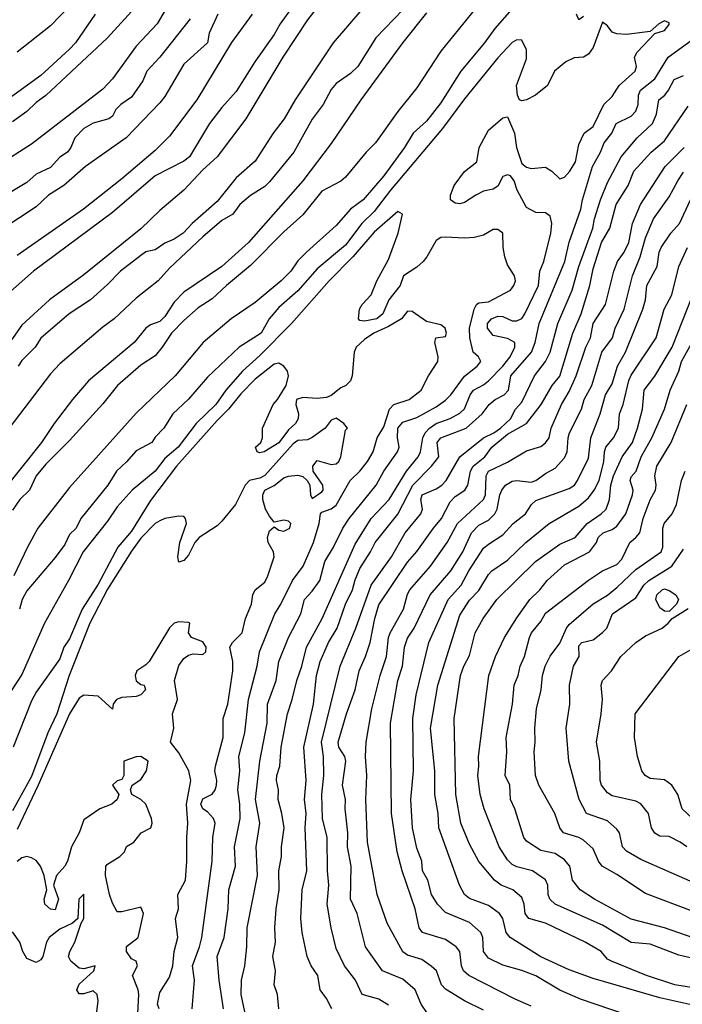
# Model space of a CAD drawing. Header units: metres. Extents: x -46681 to -43747, y -240911 to -237677.
# Tile 819 of 1056: x -44587 to -44517, y -239416 to -239313. Entities that reach past the tile are written whole.
import ezdxf

# ---------------------------------------------------------------- set-up
doc = ezdxf.new("R2010")
doc.units = ezdxf.units.M
doc.layers.add('CONTOUR_INDEX', color=1, linetype='Continuous')
doc.layers.add('CONTOUR_INTER', color=3, linetype='Continuous')

msp = doc.modelspace()

# ---------------------------------------------------------------- linework, layer by layer
at = {"layer": 'CONTOUR_INDEX'}
for points, elevation in [([(-44579.52, -239309.02), (-44583.6, -239313.26), (-44587.1, -239316.01)], 100), ([(-44546.6, -239311.57), (-44549.44, -239314.52), (-44551.31, -239317.52), (-44552.1, -239318.26), (-44553.6, -239319.31), (-44554.1, -239319.94), (-44554.97, -239321.52), (-44556.1, -239323.05), (-44558.03, -239326.52), (-44560.6, -239329.64), (-44561.1, -239330.14), (-44562.6, -239331.06), (-44563.71, -239332.02), (-44564.45, -239333.02), (-44565.6, -239333.71), (-44567.6, -239335.4), (-44571.1, -239338.72), (-44572.29, -239340.02), (-44574.6, -239341.87), (-44576.9, -239344.02), (-44578.1, -239344.9), (-44582.6, -239348.77), (-44583.6, -239349.81), (-44589.12, -239357.02)], 90), ([(-44566.02, -239312.02), (-44566.93, -239314.02), (-44567.11, -239315.02), (-44569.6, -239317.26), (-44571.6, -239320.68), (-44572.1, -239321.32), (-44575.66, -239325.02), (-44579.93, -239328.02), (-44582.19, -239330.02), (-44583.82, -239331.02), (-44585.1, -239332.26), (-44588.6, -239334.57)], 95), ([(-44538.1, -239416.67), (-44540.1, -239415.67), (-44542.1, -239414.46), (-44542.51, -239414.02), (-44543.06, -239412.52), (-44543.6, -239412.05), (-44544.6, -239411.34), (-44546.1, -239410.88), (-44546.6, -239410.53), (-44548.25, -239407.52), (-44549.28, -239404.52), (-44550.29, -239399.02), (-44550.47, -239394.52), (-44550.37, -239392.02), (-44550.52, -239390.02), (-44550.45, -239388.52), (-44549.85, -239385.02), (-44548.97, -239381.52), (-44548.32, -239379.52), (-44548.08, -239377.52), (-44547.92, -239377.02), (-44546.53, -239374.52), (-44546.1, -239372.96), (-44545.84, -239372.52), (-44543.67, -239370.02), (-44541.93, -239367.52), (-44540.84, -239365.52), (-44538.12, -239363.02), (-44537.9, -239362.52), (-44537.83, -239360.52), (-44537.6, -239360.02), (-44535.6, -239359.09), (-44533.6, -239357.89), (-44532.1, -239357.43), (-44531.6, -239357.07), (-44531.23, -239356.52), (-44530.99, -239355.52), (-44529.91, -239353.02), (-44529.1, -239351.65), (-44528.37, -239350.02), (-44527.35, -239347.02), (-44526.88, -239346.02), (-44526.6, -239344.52), (-44525.31, -239342.52), (-44524.44, -239339.02), (-44524.03, -239338.02), (-44523.35, -239337.02), (-44522.86, -239336.02), (-44522.45, -239334.02), (-44521.63, -239332.02), (-44519.03, -239328.02), (-44517.05, -239326.02)], 90), ([(-44563.06, -239417.52), (-44563.57, -239415.02), (-44563.53, -239413.52), (-44563.17, -239412.02), (-44562.97, -239410.02), (-44562.94, -239408.02), (-44561.85, -239402.52), (-44562.01, -239399.52), (-44561.61, -239397.02), (-44562.06, -239394.52), (-44561.61, -239390.52), (-44560.84, -239386.52), (-44560.79, -239384.52), (-44559.88, -239382.02), (-44559.61, -239380.02), (-44558.6, -239377.52), (-44557.31, -239375.02), (-44556.91, -239373.52), (-44556.1, -239372.66), (-44555.32, -239371.52), (-44554.78, -239369.52), (-44553.87, -239368.02), (-44552.9, -239366.02), (-44552.23, -239365.02), (-44549.39, -239361.52), (-44548.59, -239360.02), (-44547.14, -239358.02), (-44546.97, -239357.52), (-44547.15, -239356.52), (-44547.1, -239355.5), (-44546.6, -239354.88), (-44545.1, -239354.39), (-44543.1, -239353.28), (-44542.1, -239352.58), (-44541.54, -239352.02), (-44540.1, -239350.07), (-44538.77, -239349.02), (-44538.38, -239348.52), (-44538.64, -239348.02), (-44539.2, -239347.52), (-44539.56, -239346.02), (-44539.57, -239345.02), (-44539.09, -239343.02), (-44538.84, -239342.52), (-44538.6, -239342.35), (-44537.6, -239342.23), (-44535.28, -239341.02), (-44534.92, -239340.52), (-44534.76, -239340.02), (-44534.85, -239339.52), (-44535.6, -239338.37), (-44535.88, -239337.52), (-44536.06, -239336.52), (-44536.07, -239335.02), (-44536.6, -239334.63), (-44537.1, -239334.66), (-44538.1, -239335.23), (-44539.1, -239335.47), (-44540.1, -239335.57), (-44542.1, -239335.44), (-44542.6, -239335.5), (-44543.1, -239335.81), (-44544.06, -239337.52), (-44544.46, -239338.02), (-44545.1, -239338.61), (-44546.52, -239339.52), (-44546.88, -239340.52), (-44548.05, -239342.02), (-44548.69, -239343.52), (-44549.32, -239344.02), (-44550.6, -239344.28), (-44551.1, -239344.19), (-44551.26, -239344.02), (-44551.14, -239343.02), (-44550.86, -239342.52), (-44549.92, -239341.52), (-44549.32, -239340.02), (-44548.1, -239337.8), (-44547.08, -239335.02), (-44546.62, -239333.02), (-44547.1, -239332.74), (-44549.6, -239334.93), (-44551.83, -239337.52), (-44554.32, -239340.02), (-44558.28, -239344.52), (-44561.6, -239347.88), (-44563.42, -239349.52), (-44565.17, -239351.52), (-44566.23, -239353.02), (-44568.29, -239355.02), (-44570.17, -239357.52), (-44571.6, -239358.7), (-44572.62, -239360.02), (-44575.01, -239362.02), (-44576.6, -239363.77), (-44577.6, -239365.28), (-44580.16, -239368.52), (-44581.7, -239371.52), (-44584.24, -239376.02), (-44586.6, -239381.4), (-44588.31, -239384.02)], 85), ([(-44516.1, -239411.24), (-44517.6, -239410.9), (-44520.6, -239409.74), (-44522.6, -239409.55), (-44525.6, -239407.72), (-44530.6, -239405.52), (-44531.15, -239405.02), (-44531.32, -239404.52), (-44531.35, -239403.52), (-44531.6, -239402.96), (-44532.96, -239402.02), (-44534.6, -239401.62), (-44535.1, -239401.37), (-44535.6, -239400.86), (-44536.48, -239399.52), (-44538.05, -239395.52), (-44538.45, -239394.02), (-44538.72, -239392.02), (-44538.59, -239391.02), (-44538.63, -239390.02), (-44537.56, -239381.52), (-44536.87, -239379.52), (-44535.9, -239377.52), (-44534.6, -239375.44), (-44533.24, -239373.52), (-44532.21, -239372.52), (-44531.43, -239371.52), (-44529.6, -239369.87), (-44526.99, -239368.52), (-44526.24, -239367.52), (-44526.07, -239367.02), (-44525.55, -239366.52), (-44524.6, -239366.18), (-44524.1, -239365.81), (-44523.15, -239364.52), (-44522.45, -239362.52), (-44522.4, -239362.02), (-44522.72, -239361.02), (-44522.6, -239360.64), (-44522.08, -239360.02), (-44521.57, -239358.52), (-44520.43, -239356.52), (-44519.11, -239353.52), (-44518.52, -239351.52), (-44517.61, -239349.52), (-44517.31, -239348.52), (-44516.1, -239346.31)], 95), ([(-44514.54, -239398.02), (-44517.26, -239395.52), (-44517.7, -239394.02), (-44518.33, -239393.02), (-44519.1, -239392.48), (-44520.6, -239392.32), (-44521.13, -239392.02), (-44521.48, -239391.52), (-44521.93, -239390.02), (-44522.26, -239388.02), (-44522.18, -239385.52), (-44517.6, -239379.52), (-44515.88, -239378.52)], 100), ([(-44579.11, -239420.02), (-44578.6, -239415.68), (-44578.68, -239415.02), (-44579.1, -239414.64), (-44580.1, -239414.95), (-44580.6, -239414.95), (-44580.82, -239414.52), (-44580.6, -239413.95), (-44579.04, -239412.52), (-44578.92, -239412.02), (-44580.1, -239412.32), (-44580.6, -239412.25), (-44581.46, -239411.52), (-44581.69, -239411.02), (-44581.58, -239410.52), (-44581.04, -239409.52), (-44580.37, -239407.52), (-44580.09, -239407.02), (-44580.1, -239404.49), (-44580.62, -239405.02), (-44580.72, -239407.02), (-44581.29, -239407.52), (-44582.6, -239408.16), (-44583.73, -239409.02), (-44584.03, -239409.52), (-44584.4, -239411.02), (-44584.6, -239411.37), (-44585.1, -239411.65), (-44586.1, -239411.23), (-44586.49, -239410.52), (-44586.82, -239409.52), (-44587.6, -239408.45)], 80)]:
    msp.add_lwpolyline(points, dxfattribs=dict(at, elevation=elevation))
at = {"layer": 'CONTOUR_INTER'}
for points, elevation in [([(-44554.1, -239305.57), (-44559.46, -239313.02), (-44560.1, -239314.17), (-44562.13, -239317.02), (-44564.1, -239320.14), (-44565.6, -239321.81), (-44566.88, -239323.52), (-44569, -239327.02), (-44569.6, -239327.48), (-44572.6, -239329.01), (-44577.1, -239332.87), (-44585.38, -239339.02), (-44588.1, -239341.45)], 93), ([(-44553.42, -239308.52), (-44556.6, -239312.61), (-44559.21, -239316.52), (-44563.07, -239323.02), (-44566.08, -239327.02), (-44567.6, -239328.38), (-44569.6, -239330.52), (-44572.1, -239332.65), (-44574.1, -239334.56), (-44580.1, -239339.4), (-44583.7, -239342.02), (-44586.6, -239344.68), (-44590.05, -239349.52)], 92), ([(-44537.6, -239309.69), (-44542.6, -239315.9), (-44545.1, -239319.77), (-44547.1, -239322.23), (-44549.45, -239325.52), (-44550.45, -239326.52), (-44552.6, -239329.16), (-44553.1, -239329.57), (-44555.1, -239330.63), (-44557.1, -239333.09), (-44559.1, -239334.88), (-44562.6, -239338.42), (-44565.11, -239340.52), (-44566.6, -239341.93), (-44568.1, -239342.89), (-44569.6, -239344.21), (-44570.9, -239345.52), (-44571.86, -239347.02), (-44572.6, -239347.9), (-44574.1, -239348.9), (-44576.55, -239351.02), (-44578.1, -239352.95), (-44581.6, -239356.8), (-44584.1, -239359.3), (-44585.1, -239360.51), (-44585.8, -239362.02), (-44586.82, -239363.02), (-44587.6, -239364.13)], 88), ([(-44574, -239310.52), (-44577.6, -239314.51), (-44584.1, -239320.57), (-44585.1, -239321.29), (-44586.1, -239322.25), (-44587.6, -239323.32)], 98), ([(-44533.89, -239310.02), (-44536.94, -239313.52), (-44538.01, -239315.02), (-44540.5, -239318.02), (-44542.6, -239321.34), (-44544.1, -239323.25), (-44545.5, -239324.52), (-44546.4, -239326.02), (-44548.6, -239329.02), (-44550.77, -239331.52), (-44552.1, -239332.51), (-44553.6, -239334.23), (-44556.72, -239337.02), (-44557.6, -239337.93), (-44558.36, -239339.02), (-44559.37, -239340.02), (-44562.1, -239342.32), (-44564.63, -239344.02), (-44567.56, -239346.52), (-44570.52, -239350.02), (-44574.6, -239353.94), (-44581.6, -239361.74), (-44584.93, -239366.02), (-44586.03, -239368.02), (-44587.45, -239371.02)], 87), ([(-44571.2, -239311.02), (-44572.4, -239313.02), (-44574.6, -239315.38), (-44577.1, -239318.81), (-44578.1, -239319.91), (-44585.6, -239325.67), (-44588.1, -239327.28)], 97), ([(-44550.88, -239311.52), (-44553.92, -239315.02), (-44557.9, -239321.02), (-44559.05, -239323.02), (-44560.21, -239324.52), (-44562.1, -239327.47), (-44564.1, -239329.23), (-44566.1, -239331.69), (-44568.71, -239334.02), (-44569.67, -239335.02), (-44570.6, -239335.66), (-44571.6, -239336.07), (-44572.6, -239336.77), (-44573.6, -239337), (-44574.1, -239337.36), (-44576.26, -239339.02), (-44577.6, -239340.42), (-44579.38, -239342.02), (-44581.63, -239343.52), (-44584.6, -239346.07), (-44585.22, -239347.02), (-44586.6, -239348.39), (-44587.01, -239349.02)], 91), ([(-44568.91, -239312.52), (-44572.1, -239316.52), (-44573.47, -239318.02), (-44573.91, -239319.02), (-44575.1, -239320.74), (-44576.22, -239321.52), (-44576.73, -239322.02), (-44577.1, -239322.72), (-44577.47, -239323.02), (-44579.1, -239323.48), (-44580.11, -239324.02), (-44581.05, -239325.02), (-44581.45, -239326.02), (-44581.82, -239326.52), (-44582.6, -239327.03), (-44583.6, -239328.12), (-44585.1, -239328.84), (-44586.1, -239329.69), (-44589.1, -239331.5)], 96), ([(-44578.91, -239312.02), (-44580.98, -239315.02), (-44581.6, -239315.69), (-44584.6, -239318.46), (-44588.8, -239321.52)], 99), ([(-44544.1, -239311.87), (-44546.6, -239314.98), (-44551, -239321.02), (-44554.1, -239325.6), (-44557.08, -239329.52), (-44562.81, -239336.02), (-44565.6, -239338.52), (-44569.6, -239341.24), (-44570.6, -239342.27), (-44571.6, -239343.77), (-44572.1, -239344.31), (-44573.1, -239344.67), (-44573.58, -239345.02), (-44574.82, -239346.52), (-44579.6, -239350.53), (-44581.29, -239352.52), (-44583.22, -239355.02), (-44584.54, -239357.02), (-44588.54, -239362.02)], 89), ([(-44562.43, -239312.02), (-44564.6, -239314.99), (-44568.24, -239321.02), (-44571.1, -239324.82), (-44572.6, -239326.34), (-44576.1, -239329.33), (-44580.12, -239332.52), (-44587.1, -239337.36)], 94), ([(-44559.6, -239416.54), (-44559.75, -239415.02), (-44560.12, -239414.02), (-44559.97, -239412.52), (-44560.25, -239411.02), (-44559.96, -239409.52), (-44560.04, -239408.02), (-44559.89, -239406.02), (-44559.57, -239404.02), (-44559.62, -239402.02), (-44559.35, -239400.52), (-44559.34, -239399.52), (-44559.06, -239397.52), (-44559.29, -239396.02), (-44559.7, -239394.52), (-44559.64, -239393.52), (-44559.86, -239392.52), (-44559.82, -239392.02), (-44559.51, -239391.02), (-44559.38, -239389.02), (-44558.7, -239385.52), (-44558.2, -239384.02), (-44557.73, -239382.02), (-44557.18, -239380.52), (-44556.71, -239378.52), (-44555.06, -239375.52), (-44551.6, -239367.7), (-44549.91, -239365.02), (-44548.01, -239363.02), (-44546.2, -239360.02), (-44544.97, -239358.52), (-44544.74, -239358.02), (-44544.49, -239356.52), (-44544.23, -239356.02), (-44543.79, -239355.52), (-44543.1, -239355.03), (-44541.6, -239354.5), (-44540.6, -239353.95), (-44540.1, -239353.48), (-44539.51, -239352.02), (-44539.17, -239351.52), (-44538.1, -239350.98), (-44537.6, -239350.53), (-44536.1, -239349.02), (-44535.33, -239348.02), (-44534.83, -239347.02), (-44534.83, -239346.52), (-44535.6, -239346.1), (-44537.1, -239345.77), (-44537.71, -239345.02), (-44537.68, -239344.52), (-44537.28, -239344.02), (-44536.6, -239343.75), (-44536.1, -239343.79), (-44535.1, -239344.23), (-44534.6, -239344.24), (-44534.1, -239343.99), (-44533.76, -239343.52), (-44532.32, -239340.52), (-44532.19, -239339.02), (-44531.76, -239338.02), (-44531.04, -239335.02), (-44530.95, -239334.02), (-44531.1, -239333.23), (-44531.6, -239332.88), (-44532.6, -239332.84), (-44533.6, -239332.34), (-44534.57, -239330.52), (-44534.88, -239329.52), (-44535.28, -239329.02), (-44535.6, -239328.91), (-44536.1, -239329.09), (-44536.6, -239330.1), (-44537.1, -239330.41), (-44538.1, -239330.62), (-44538.93, -239331.02), (-44540.1, -239331.81), (-44540.6, -239331.95), (-44541.1, -239331.89), (-44541.57, -239331.52), (-44541.57, -239331.02), (-44541.18, -239330.02), (-44540.1, -239328.56), (-44538.81, -239327.52), (-44538.58, -239326.02), (-44537.6, -239324.2), (-44536.1, -239322.9), (-44535.6, -239322.79), (-44534.87, -239324.52), (-44534.65, -239326.02), (-44534.1, -239327.7), (-44533.6, -239328.1), (-44533.1, -239328.22), (-44531.6, -239328.08), (-44530.93, -239328.52), (-44530.1, -239329.33), (-44529.6, -239329.13), (-44529.05, -239328.52), (-44528.46, -239327.52), (-44528.1, -239325.71), (-44527.53, -239324.52), (-44526.6, -239323.82), (-44525.49, -239321.52), (-44524.6, -239320.66), (-44523.88, -239319.52), (-44522.17, -239318.02), (-44522.06, -239317.52), (-44522.26, -239316.52), (-44521.98, -239316.02), (-44520.1, -239314.05), (-44519.1, -239313.72), (-44518.6, -239313.09), (-44518.6, -239312.92), (-44519.1, -239312.71), (-44519.69, -239313.02), (-44520.6, -239313.85), (-44523.1, -239314.16), (-44524.1, -239314.08), (-44524.6, -239313.91), (-44525.1, -239313.25), (-44525.6, -239312.85), (-44526.59, -239315.52), (-44527.1, -239316.21), (-44527.6, -239316.52), (-44528.6, -239316.62), (-44529.45, -239317.02), (-44530.66, -239318.02), (-44531.38, -239319.52), (-44532.66, -239320.52), (-44533.6, -239321.03), (-44534.1, -239321.11), (-44534.32, -239321.02), (-44534.53, -239320.52), (-44534.66, -239319.52), (-44533.6, -239316.71), (-44533.6, -239315.78), (-44534.1, -239314.74), (-44534.6, -239314.7), (-44535.1, -239314.99), (-44536.6, -239316.59), (-44540.1, -239320.92), (-44542.41, -239324.02), (-44547.89, -239330.52), (-44549.6, -239332.74), (-44550.88, -239334.02), (-44552.6, -239336.28), (-44555.6, -239338.76), (-44557.6, -239341.1), (-44559.6, -239342.85), (-44560.63, -239344.02), (-44561.47, -239345.52), (-44563.77, -239347.02), (-44567.1, -239350.16), (-44569.1, -239352.48), (-44570.74, -239354.02), (-44571.68, -239355.52), (-44572.6, -239356.46), (-44572.95, -239357.02), (-44574.6, -239357.9), (-44575.6, -239359.06), (-44576.66, -239360.02), (-44577.59, -239361.52), (-44580.41, -239365.02), (-44580.91, -239366.02), (-44581.6, -239366.7), (-44582.1, -239367.74), (-44583.1, -239369.12), (-44586.1, -239372.61), (-44586.56, -239373.52), (-44586.87, -239374.52)], 86), ([(-44527.6, -239312.28), (-44528.1, -239312.62), (-44528.33, -239312.02)], 87), ([(-44554.03, -239416.52), (-44554.6, -239415.43), (-44555.28, -239414.52), (-44555.52, -239413.02), (-44556.21, -239412.02), (-44556.62, -239411.02), (-44557.15, -239408.52), (-44557.29, -239407.02), (-44557.16, -239404.02), (-44556.68, -239402.02), (-44556.83, -239397.52), (-44556.75, -239396.02), (-44556.91, -239394.52), (-44556.74, -239392.52), (-44556.97, -239389.02), (-44555.98, -239384.52), (-44555.64, -239381.52), (-44555.26, -239380.02), (-44554.39, -239378.02), (-44553.5, -239376.52), (-44552.6, -239374), (-44551.86, -239372.52), (-44551.6, -239371.45), (-44551.1, -239370.27), (-44549.99, -239368.52), (-44549.51, -239367.52), (-44547.1, -239364.55), (-44545.52, -239361.52), (-44543.57, -239359.52), (-44542.82, -239358.52), (-44542.99, -239357.02), (-44542.6, -239356.52), (-44539.93, -239355.52), (-44538.27, -239354.02), (-44537.53, -239353.02), (-44536.9, -239352.52), (-44535.95, -239352.02), (-44535.49, -239351.52), (-44535.24, -239350.02), (-44533.07, -239347.52), (-44532.67, -239346.52), (-44532.25, -239344.52), (-44529.57, -239338.02), (-44529.1, -239335.99), (-44527.9, -239332.52), (-44527.71, -239331.52), (-44526.67, -239328.02), (-44525.83, -239326.52), (-44525.44, -239325.52), (-44524.63, -239324.52), (-44524.19, -239323.52), (-44522.6, -239322.74), (-44522.1, -239322.22), (-44521.87, -239321.52), (-44521.83, -239320.52), (-44521.63, -239320.02), (-44520.1, -239318.82), (-44518.7, -239316.52), (-44515.91, -239314.52)], 87), ([(-44548.1, -239416.13), (-44549.1, -239415.5), (-44550.85, -239415.02), (-44551.55, -239413.52), (-44552.71, -239412.02), (-44553.6, -239410.2), (-44554.12, -239408.02), (-44554.54, -239405.52), (-44554.35, -239403.52), (-44554.51, -239402.02), (-44554.54, -239398.52), (-44555.02, -239396.52), (-44555.1, -239394.02), (-44554.88, -239392.02), (-44554.91, -239390.02), (-44555.12, -239388.52), (-44553.18, -239380.52), (-44551.51, -239376.52), (-44549.92, -239372.02), (-44547.79, -239369.02), (-44546.36, -239366.52), (-44544.71, -239364.52), (-44544.53, -239364.02), (-44544.68, -239363.02), (-44544.54, -239362.52), (-44543.1, -239361.9), (-44542.5, -239361.52), (-44542.02, -239361.02), (-44540.59, -239358.52), (-44538.1, -239356.55), (-44537.03, -239356.02), (-44536.33, -239355.52), (-44535.29, -239354.52), (-44534.75, -239353.52), (-44534.1, -239352.8), (-44532.77, -239350.02), (-44531.61, -239348.52), (-44531.1, -239347.52), (-44530.29, -239344.52), (-44528.8, -239341.02), (-44528.1, -239338.52), (-44526.64, -239334.52), (-44526.47, -239333.52), (-44525.84, -239331.52), (-44525.1, -239329.72), (-44523.65, -239327.02), (-44521.98, -239325.02), (-44520.37, -239323.52), (-44519.95, -239322.52), (-44519.71, -239321.02), (-44519.07, -239320.52), (-44518.68, -239320.02), (-44518.1, -239318.9), (-44517.1, -239318.48)], 88), ([(-44544.01, -239417.02), (-44544.67, -239416.02), (-44545.28, -239414.52), (-44546.6, -239413.41), (-44548.74, -239412.52), (-44550.51, -239410.02), (-44551.39, -239406.52), (-44552.07, -239405.02), (-44552.03, -239401.52), (-44552.41, -239399.52), (-44552.37, -239398.02), (-44552.66, -239395.52), (-44552.62, -239394.52), (-44552.91, -239393.02), (-44552.58, -239390.52), (-44552.67, -239390.02), (-44553.31, -239389.02), (-44553.39, -239388.52), (-44552.52, -239385.52), (-44551.58, -239383.02), (-44551.19, -239381.02), (-44550.51, -239379.52), (-44550.01, -239378.02), (-44549.52, -239375.52), (-44549.1, -239374.07), (-44546.1, -239369.6), (-44545.1, -239368.47), (-44543.38, -239366.02), (-44542.52, -239365.02), (-44541.6, -239363.24), (-44541.1, -239362.71), (-44540.07, -239362.02), (-44539.76, -239361.52), (-44539.49, -239360.02), (-44539.2, -239359.52), (-44537.96, -239358.52), (-44537.25, -239357.52), (-44535.6, -239356.14), (-44533.6, -239355.03), (-44532.06, -239353.02), (-44530.9, -239351.02), (-44530.1, -239350.06), (-44528.74, -239345.52), (-44527.85, -239343.52), (-44526.93, -239340.52), (-44526.6, -239338.78), (-44525.73, -239336.02), (-44524.86, -239334.52), (-44524.19, -239332.02), (-44522.91, -239330.02), (-44522.33, -239328.52), (-44520.51, -239326.52), (-44519.1, -239325.31), (-44516.6, -239321.67)], 89), ([(-44533.1, -239416.23), (-44534.79, -239415.52), (-44539.67, -239413.02), (-44540.22, -239412.52), (-44540.42, -239412.02), (-44540.59, -239410.52), (-44540.99, -239410.02), (-44542.1, -239409.24), (-44544.52, -239408.52), (-44544.86, -239408.02), (-44545.3, -239406.02), (-44546.65, -239402.02), (-44547.17, -239400.02), (-44547.79, -239396.02), (-44547.88, -239386.52), (-44547.11, -239382.02), (-44546.61, -239380.52), (-44546.42, -239378.52), (-44546.1, -239377.57), (-44545.4, -239376.52), (-44543.7, -239373.02), (-44541.53, -239370.52), (-44540.28, -239368.52), (-44539.36, -239366.52), (-44538.6, -239365.72), (-44537.6, -239365.17), (-44536.91, -239364.52), (-44536.67, -239364.02), (-44536.39, -239362.52), (-44536.19, -239362.02), (-44535.8, -239361.52), (-44535.1, -239361.07), (-44534.6, -239361.02), (-44533.1, -239361.2), (-44532.6, -239361.03), (-44531.6, -239360.27), (-44530.6, -239359.72), (-44529.6, -239358.65), (-44529.33, -239358.02), (-44529.23, -239356.52), (-44529.07, -239356.02), (-44527.83, -239353.52), (-44527.55, -239352.52), (-44526.72, -239351.02), (-44525.67, -239347.52), (-44524.56, -239346.02), (-44524.28, -239345.02), (-44523.35, -239343.02), (-44522.47, -239339.52), (-44521.66, -239337.52), (-44521.1, -239335.52), (-44520.24, -239333.52), (-44518.6, -239331.22), (-44517.71, -239329.52), (-44517.1, -239328.63)], 91), ([(-44523.1, -239417.15), (-44527.92, -239415.52), (-44530.1, -239414.56), (-44532.6, -239413.07), (-44534.1, -239412.49), (-44536.1, -239411.93), (-44537.6, -239411.21), (-44538.11, -239410.52), (-44538.17, -239409.02), (-44538.41, -239408.52), (-44539.6, -239407.45), (-44542.1, -239406.39), (-44542.95, -239405.52), (-44543.57, -239404.52), (-44543.96, -239403.02), (-44544.51, -239402.02), (-44544.59, -239401.02), (-44545.1, -239399.64), (-44545.56, -239397.52), (-44545.75, -239394.52), (-44545.47, -239391.52), (-44545.55, -239386.02), (-44545.17, -239383.52), (-44543.85, -239378.02), (-44541.83, -239373.52), (-44540.47, -239372.02), (-44539.67, -239370.52), (-44538.1, -239368.14), (-44537.6, -239367.69), (-44536.1, -239366.74), (-44535, -239365.52), (-44533.71, -239364.52), (-44533.07, -239363.52), (-44532.6, -239363.12), (-44529.1, -239361.87), (-44528.55, -239361.52), (-44528.23, -239361.02), (-44527.1, -239358.66), (-44526.83, -239356.52), (-44525.87, -239354.02), (-44525.29, -239352.02), (-44524.6, -239350.85), (-44524.05, -239349.02), (-44523.21, -239347.52), (-44521.37, -239343.02), (-44521.11, -239342.02), (-44520.94, -239340.52), (-44519.87, -239338.52), (-44519.67, -239337.02), (-44519.45, -239336.52), (-44518.44, -239335.02), (-44517.53, -239334.02), (-44516.36, -239331.52)], 92), ([(-44513.6, -239416.71), (-44519.6, -239415.36), (-44526.6, -239413.33), (-44529.1, -239412.43), (-44532.1, -239411.06), (-44535.3, -239409.02), (-44535.72, -239408.52), (-44536.1, -239407.02), (-44536.42, -239406.52), (-44537.6, -239405.68), (-44539.6, -239404.92), (-44540.1, -239404.52), (-44540.65, -239403.52), (-44542.82, -239397.52), (-44542.89, -239396.02), (-44543.24, -239394.02), (-44543.22, -239391.52), (-44543.69, -239387.02), (-44542.92, -239382.52), (-44540.6, -239375.18), (-44539.6, -239373.58), (-44538.6, -239372.57), (-44537.6, -239370.9), (-44537.24, -239370.52), (-44535.6, -239369.39), (-44533.66, -239367.52), (-44531.23, -239365.52), (-44528.1, -239363.72), (-44527.1, -239362.82), (-44526.48, -239362.02), (-44525.96, -239361.02), (-44525.46, -239359.02), (-44525.41, -239358.02), (-44525.26, -239357.52), (-44524.46, -239356.52), (-44523.94, -239355.52), (-44523.83, -239354.02), (-44523.43, -239353.02), (-44522.84, -239350.52), (-44522.6, -239349.94), (-44519.97, -239346.02), (-44519.12, -239343.02), (-44518.34, -239341.52), (-44517.61, -239338.52), (-44516.68, -239336.52)], 93), ([(-44514.1, -239414.63), (-44518.03, -239414.02), (-44520.98, -239413.02), (-44524.68, -239411.52), (-44525.1, -239411.32), (-44525.77, -239410.52), (-44527.43, -239409.52), (-44531.6, -239407.51), (-44533.36, -239407.02), (-44533.74, -239406.52), (-44533.85, -239405.52), (-44534.1, -239404.84), (-44535.03, -239404.02), (-44536.27, -239403.52), (-44536.97, -239403.02), (-44538.6, -239401.04), (-44539.6, -239399.22), (-44540.49, -239397.02), (-44541.02, -239394.02), (-44541.18, -239386.02), (-44540.52, -239381.52), (-44540.19, -239380.52), (-44539.6, -239379.42), (-44538.99, -239377.02), (-44538.15, -239375.52), (-44536.7, -239373.52), (-44532.65, -239369.52), (-44530.1, -239367.7), (-44528.49, -239367.02), (-44527.24, -239365.52), (-44525.74, -239364.52), (-44525.24, -239364.02), (-44524.89, -239363.02), (-44524.74, -239361.52), (-44524.45, -239360.52), (-44523.54, -239358.52), (-44522.48, -239357.02), (-44521.93, -239355.52), (-44521.42, -239353.52), (-44521.22, -239351.52), (-44520.1, -239350.04), (-44518.28, -239347.02), (-44516.11, -239341.52)], 94), ([(-44565.43, -239416.52), (-44565.89, -239413.52), (-44566.1, -239411.02), (-44565.36, -239409.02), (-44564.92, -239406.02), (-44564.87, -239404.02), (-44564.18, -239401.52), (-44564.28, -239399.52), (-44563.67, -239396.52), (-44563.7, -239395.02), (-44563.93, -239393.52), (-44563.7, -239391.52), (-44563.82, -239390.02), (-44563.19, -239387.52), (-44562.8, -239384.02), (-44561.89, -239380.52), (-44561.65, -239379.02), (-44560.04, -239375.02), (-44559.4, -239374.02), (-44558.16, -239371.52), (-44557.04, -239370.02), (-44555.98, -239367.52), (-44555.36, -239365.52), (-44555.24, -239364.52), (-44555.1, -239364.36), (-44554.1, -239363.98), (-44553.6, -239363.59), (-44552.13, -239361.02), (-44551.1, -239360.05), (-44550.3, -239359.02), (-44549.72, -239358.02), (-44549.29, -239356.52), (-44548.6, -239355.38), (-44548, -239353.52), (-44547.54, -239353.02), (-44545.93, -239352.52), (-44544.66, -239351.52), (-44543.89, -239350.02), (-44542.92, -239348.52), (-44542.88, -239348.02), (-44543.21, -239346.52), (-44543.12, -239346.02), (-44542.1, -239345.87), (-44542.01, -239345.52), (-44542.15, -239345.02), (-44542.6, -239344.66), (-44544.1, -239344.32), (-44545.6, -239343.25), (-44546.1, -239343.23), (-44546.72, -239344.02), (-44548.1, -239344.85), (-44549.64, -239345.52), (-44550.6, -239346.19), (-44551.48, -239347.02), (-44551.71, -239347.52), (-44551.91, -239350.02), (-44552.1, -239350.54), (-44552.58, -239351.02), (-44553.1, -239351.27), (-44554.1, -239352.08), (-44554.6, -239352.3), (-44555.6, -239352.41), (-44557.1, -239352.29), (-44557.76, -239352.52), (-44557.83, -239353.02), (-44557.55, -239354.02), (-44557.57, -239354.52), (-44557.85, -239355.02), (-44558.6, -239355.7), (-44559.6, -239357.05), (-44561.17, -239358.02), (-44561.6, -239358.12), (-44561.9, -239358.02), (-44562.05, -239357.52), (-44561.52, -239357.02), (-44561.32, -239356.52), (-44561.32, -239355.52), (-44560.21, -239353.02), (-44559.74, -239352.52), (-44558.84, -239351.02), (-44558.59, -239350.02), (-44558.71, -239349.52), (-44559.1, -239349.02), (-44559.6, -239348.7), (-44560.1, -239348.81), (-44562.1, -239350.37), (-44563.6, -239351.92), (-44564.89, -239353.52), (-44566.1, -239354.72), (-44570.36, -239359.52), (-44573.1, -239363.1), (-44575.1, -239366.33), (-44576.52, -239368.02), (-44578.6, -239371.92), (-44580.27, -239374.52), (-44581.6, -239377.66), (-44582.18, -239378.52), (-44582.6, -239379.76), (-44585.1, -239383.25), (-44585.6, -239384.17), (-44587.51, -239389.02)], 84), ([(-44516.1, -239409.06), (-44519.1, -239408.02), (-44522.6, -239407.12), (-44526.44, -239405.02), (-44527.96, -239404.02), (-44528.77, -239403.02), (-44529.05, -239401.52), (-44529.6, -239400.86), (-44530.6, -239400.19), (-44532.1, -239399.89), (-44533.6, -239398.9), (-44533.88, -239398.52), (-44534.83, -239395.52), (-44535.27, -239394.52), (-44535.36, -239393.02), (-44535.83, -239392.02), (-44535.66, -239389.52), (-44535.73, -239388.02), (-44535.06, -239384.52), (-44534.91, -239382.52), (-44534.49, -239381.52), (-44534.28, -239380.52), (-44533.8, -239379.52), (-44533.29, -239377.52), (-44533.06, -239377.02), (-44532.1, -239375.82), (-44531.6, -239374.97), (-44527.1, -239371.48), (-44525.6, -239370.49), (-44524.1, -239369.84), (-44523.6, -239369.28), (-44522.75, -239367.52), (-44522.1, -239367.02), (-44521.7, -239366.52), (-44521.33, -239365.02), (-44520.6, -239363.04), (-44520.05, -239362.02), (-44519.99, -239361.52), (-44520.11, -239360.52), (-44519.92, -239359.52), (-44518.41, -239357.02), (-44516.75, -239353.02)], 96), ([(-44568.73, -239416.52), (-44568.47, -239413.52), (-44568.69, -239412.02), (-44567.94, -239410.02), (-44567.7, -239409.02), (-44566.62, -239401.02), (-44566.53, -239398.52), (-44566.31, -239397.02), (-44566.48, -239396.52), (-44567.1, -239395.84), (-44567.58, -239395.52), (-44567.81, -239395.02), (-44567.6, -239394.45), (-44566.6, -239393.98), (-44566.3, -239393.52), (-44566.17, -239393.02), (-44566.12, -239392.52), (-44566.34, -239391.52), (-44566.27, -239391.02), (-44565.46, -239388.02), (-44565.46, -239386.02), (-44564.97, -239384.52), (-44564.43, -239381.02), (-44564.45, -239380.02), (-44564.77, -239378.52), (-44564.49, -239378.02), (-44563.46, -239377.02), (-44563.13, -239375.52), (-44562.48, -239374.02), (-44562.34, -239373.02), (-44562.1, -239372.52), (-44561.1, -239371.7), (-44560.77, -239371.02), (-44560.1, -239369.02), (-44560.17, -239368.52), (-44560.74, -239367.52), (-44560.79, -239367.02), (-44560.6, -239366.29), (-44560.1, -239365.89), (-44559.6, -239366.23), (-44559.1, -239366.34), (-44558.45, -239366.02), (-44558.34, -239365.52), (-44558.6, -239365.29), (-44559.1, -239365.17), (-44560.1, -239365.38), (-44560.6, -239364.77), (-44561.03, -239364.02), (-44561.28, -239363.02), (-44561.3, -239362.52), (-44561.1, -239362.02), (-44560.1, -239361.55), (-44559.1, -239360.73), (-44558.6, -239360.55), (-44557.6, -239360.47), (-44557.1, -239360.58), (-44556.62, -239361.02), (-44556.36, -239361.52), (-44556.29, -239362.52), (-44556.1, -239362.92), (-44555.1, -239362.22), (-44554.95, -239362.02), (-44554.98, -239361.52), (-44556.02, -239360.02), (-44556.05, -239359.52), (-44555.6, -239358.91), (-44554.1, -239359.33), (-44553.6, -239359.28), (-44553.31, -239359.02), (-44553.1, -239358.52), (-44552.6, -239355.71), (-44552.41, -239355.52), (-44552.78, -239355.02), (-44553.6, -239354.46), (-44554.1, -239354.69), (-44554.75, -239355.52), (-44556.1, -239356.5), (-44556.6, -239356.74), (-44557.6, -239356.83), (-44558.1, -239357.18), (-44561.1, -239360.5), (-44561.6, -239360.77), (-44562.71, -239361.02), (-44563.16, -239361.52), (-44564.18, -239363.52), (-44565.6, -239365.28), (-44566.1, -239365.78), (-44567.99, -239367.02), (-44568.42, -239367.52), (-44569.1, -239368.86), (-44569.6, -239369.43), (-44570.1, -239369.59), (-44570.22, -239369.02), (-44570.01, -239367.52), (-44569.3, -239365.52), (-44569.42, -239365.02), (-44569.6, -239364.8), (-44570.1, -239364.75), (-44571.6, -239365.02), (-44572.1, -239365.24), (-44572.6, -239365.55), (-44574.1, -239367.09), (-44575.1, -239368.45), (-44577.6, -239372.42), (-44579.45, -239376.02), (-44581.65, -239381.52), (-44582.93, -239385.52), (-44583.88, -239387.52), (-44585.6, -239392.13), (-44587.6, -239395.72)], 83), ([(-44516.1, -239406.29), (-44521.1, -239404.41), (-44524.1, -239402.41), (-44525.65, -239401.52), (-44526.03, -239401.02), (-44526.6, -239399.72), (-44527.6, -239398.8), (-44528.1, -239398.51), (-44529.72, -239398.02), (-44530.11, -239397.52), (-44530.61, -239396.02), (-44532.3, -239393.02), (-44532.65, -239392.02), (-44532.79, -239389.52), (-44532.68, -239388.52), (-44532.73, -239387.02), (-44532.53, -239385.02), (-44532.04, -239383.02), (-44531.91, -239381.52), (-44531.65, -239380.52), (-44531.1, -239379.49), (-44530.1, -239378.1), (-44529.39, -239376.52), (-44529.1, -239376.14), (-44526.6, -239373.97), (-44525.1, -239373.06), (-44524.1, -239372.25), (-44522.1, -239370.35), (-44519.46, -239368.52), (-44519.29, -239368.02), (-44519.29, -239366.02), (-44519.15, -239365.52), (-44518.29, -239364.52), (-44517.84, -239363.52), (-44517.33, -239361.02), (-44516.92, -239360.02)], 97), ([(-44516.1, -239403.26), (-44521.6, -239400.82), (-44523.1, -239399.95), (-44523.5, -239399.52), (-44523.82, -239398.02), (-44524.1, -239397.66), (-44525.1, -239396.79), (-44527.29, -239396.02), (-44528.06, -239394.52), (-44529.16, -239390.52), (-44529.44, -239387.02), (-44529.04, -239384.52), (-44529.08, -239382.52), (-44528.67, -239380.52), (-44528.05, -239379.52), (-44528.1, -239378.4), (-44527.79, -239378.02), (-44526.6, -239377.76), (-44525.6, -239377), (-44525.16, -239376.52), (-44524.56, -239375.02), (-44522.1, -239373.36), (-44521.28, -239372.02), (-44520.76, -239371.52), (-44518.33, -239370.02), (-44517.1, -239368.24)], 98), ([(-44519.36, -239372.52), (-44519.1, -239372.41), (-44518.6, -239372.57), (-44517.91, -239373.02), (-44517.63, -239373.52), (-44517.83, -239374.02), (-44518.6, -239374.77), (-44519.1, -239374.76), (-44519.6, -239374.39), (-44520.01, -239373.52), (-44519.91, -239373.02), (-44519.36, -239372.52)], 99), ([(-44516.77, -239399.52), (-44517.46, -239399.02), (-44518.6, -239398.43), (-44519.6, -239398.37), (-44520.1, -239398.07), (-44520.48, -239397.52), (-44520.78, -239396.02), (-44521.6, -239394.98), (-44522.1, -239394.72), (-44524.6, -239394.14), (-44525.1, -239393.84), (-44525.72, -239393.02), (-44525.87, -239392.52), (-44525.89, -239390.52), (-44526.23, -239388.52), (-44525.75, -239385.52), (-44525.63, -239384.02), (-44525.74, -239382.52), (-44525.63, -239382.02), (-44524.66, -239381.02), (-44523.69, -239379.52), (-44522.11, -239378.02), (-44521.1, -239377.34), (-44519.34, -239376.52), (-44518.7, -239376.02), (-44518.31, -239375.52), (-44516.6, -239374.47)], 99), ([(-44572.2, -239416.52), (-44572.35, -239416.02), (-44572.1, -239414.82), (-44571.1, -239413.21), (-44570.76, -239412.02), (-44570.6, -239410.52), (-44570.23, -239409.02), (-44570.48, -239407.02), (-44570.15, -239406.02), (-44570.23, -239404.52), (-44569.41, -239403.02), (-44569.28, -239401.02), (-44569.29, -239398.52), (-44569.17, -239397.02), (-44569.3, -239395.02), (-44568.86, -239392.52), (-44569.08, -239391.52), (-44570.1, -239389.64), (-44570.98, -239388.52), (-44570.65, -239387.02), (-44570.77, -239385.52), (-44570.27, -239384.02), (-44570.59, -239382.02), (-44570.1, -239380.45), (-44569.6, -239379.71), (-44569.1, -239379.35), (-44568.6, -239379.21), (-44567.6, -239379.29), (-44567.28, -239379.02), (-44567.24, -239378.52), (-44567.6, -239377.98), (-44568.77, -239377.52), (-44569.1, -239377.02), (-44568.97, -239376.02), (-44569.1, -239375.94), (-44570.1, -239375.87), (-44570.61, -239376.02), (-44571.1, -239376.51), (-44573.24, -239380.02), (-44573.6, -239380.4), (-44574.53, -239381.02), (-44574.7, -239381.52), (-44574.6, -239382.06), (-44574.1, -239382.44), (-44573.77, -239382.52), (-44573.63, -239383.02), (-44574.1, -239383.54), (-44574.6, -239383.7), (-44576.1, -239383.8), (-44576.68, -239384.02), (-44577.02, -239384.52), (-44577.1, -239385.04), (-44578.6, -239383.67), (-44580.1, -239383.57), (-44580.6, -239383.87), (-44581.6, -239385.53), (-44584.91, -239393.02), (-44587.1, -239397.67)], 82), ([(-44574.42, -239417.02), (-44574.31, -239415.02), (-44574.4, -239414.52), (-44574.99, -239413.02), (-44574.46, -239412.02), (-44574.6, -239411.52), (-44575.1, -239411.26), (-44575.63, -239410.52), (-44575.6, -239409.97), (-44574.38, -239409.02), (-44573.83, -239406.52), (-44574.1, -239405.86), (-44576.1, -239406.35), (-44576.6, -239406.33), (-44577.1, -239405.42), (-44577.4, -239404.52), (-44577.83, -239402.52), (-44577.79, -239401.52), (-44577.6, -239401.31), (-44576.33, -239400.52), (-44575.82, -239400.02), (-44575.6, -239399.47), (-44574.85, -239399.02), (-44574.08, -239398.02), (-44573.07, -239397.52), (-44572.92, -239397.02), (-44572.98, -239396.52), (-44573.6, -239395.01), (-44574.1, -239394.53), (-44575.06, -239394.02), (-44575.21, -239393.52), (-44575.02, -239393.02), (-44574.1, -239392.43), (-44573.51, -239391.52), (-44573.35, -239390.52), (-44574.1, -239390.03), (-44574.6, -239390.05), (-44575.89, -239390.52), (-44575.91, -239392.02), (-44576.1, -239392.43), (-44576.6, -239392.57), (-44577.09, -239393.02), (-44576.42, -239394.02), (-44576.61, -239394.52), (-44577.17, -239395.02), (-44578.4, -239395.52), (-44580.1, -239396.66), (-44580.6, -239398.02), (-44581.39, -239399.52), (-44581.82, -239401.02), (-44582.1, -239401.53), (-44582.96, -239402.52), (-44583.3, -239403.52), (-44582.76, -239405.02), (-44583.1, -239406.14), (-44583.6, -239406.06), (-44584.2, -239405.52), (-44584.28, -239405.02), (-44583.97, -239404.02), (-44584.25, -239402.52), (-44584.64, -239401.52), (-44585.1, -239400.94), (-44585.6, -239400.65), (-44586.1, -239400.52), (-44586.6, -239400.65), (-44587.1, -239401.05)], 81)]:
    msp.add_lwpolyline(points, dxfattribs=dict(at, elevation=elevation))

doc.saveas('drawing.dxf')
